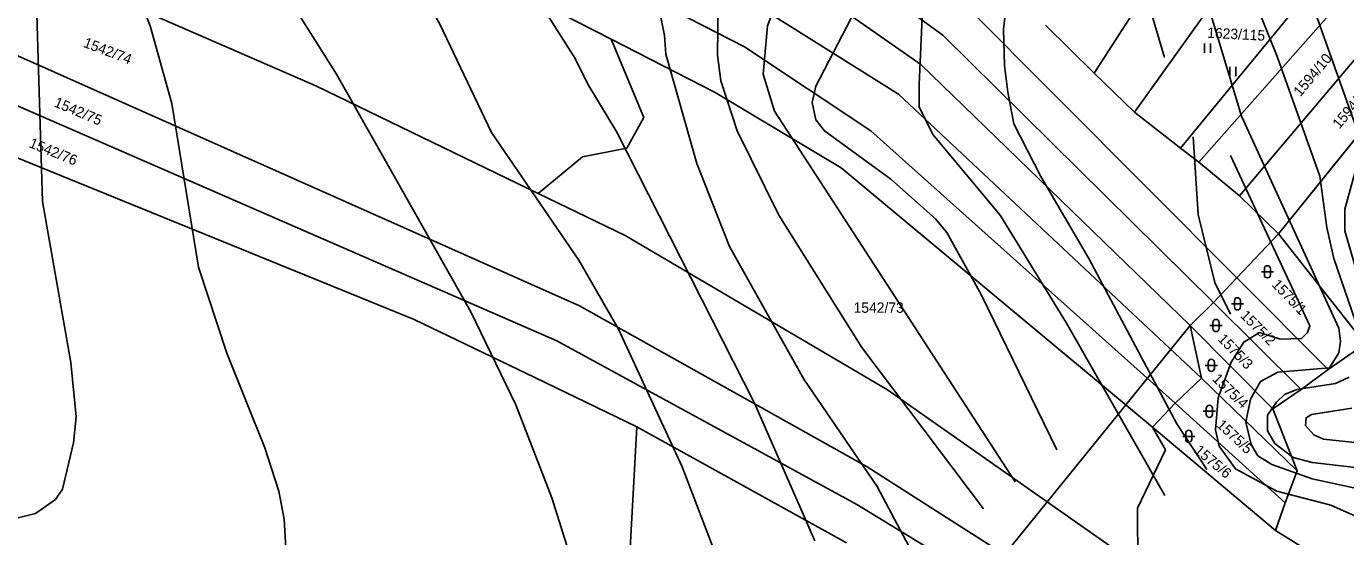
# Model space of a CAD drawing. Extents: x -555860 to -552701, y -1187050 to -1182291.
# Drawn here: x -553709.9 to -553493.9, y -1184201 to -1184117.4 of the extents above; entities that cross this region are included whole.
import ezdxf

# ---------------------------------------------------------------- set-up
doc = ezdxf.new("R2010")
doc.units = 0
for name, color, linetype in [('LEG_2b', 7, 'Continuous'), ('Level 25', 7, 'Continuous'), ('Level 28', 7, 'Continuous'), ('Level 30', 7, 'Continuous'), ('Level 40', 7, 'Continuous'), ('Level 41', 7, 'Continuous'), ('Level 42', 7, 'Continuous'), ('navrh_BV', 7, 'Continuous'), ('Poz předměty', 7, 'Continuous')]:
    doc.layers.add(name, color=color, linetype=linetype)

msp = doc.modelspace()

# ---------------------------------------------------------------- linework, layer by layer
at = {"layer": 'Level 25'}
for p, q in [((-553517, -1184121.72), (-553517, -1184120.22)), ((-553516, -1184121.72), (-553516, -1184120.22)), ((-553512.86, -1184125.55), (-553512.86, -1184124.05)), ((-553511.86, -1184125.55), (-553511.86, -1184124.05)), ((-553507.18, -1184157.11), (-553507.18, -1184158.11)), ((-553506.18, -1184158.11), (-553506.18, -1184157.11)), ((-553507.68, -1184157.61), (-553505.68, -1184157.61)), ((-553512.59, -1184162.86), (-553510.59, -1184162.86)), ((-553512.09, -1184162.36), (-553512.09, -1184163.36)), ((-553511.09, -1184163.36), (-553511.09, -1184162.36)), ((-553516.11, -1184166.41), (-553514.11, -1184166.41)), ((-553515.61, -1184165.91), (-553515.61, -1184166.91)), ((-553514.61, -1184166.91), (-553514.61, -1184165.91)), ((-553516.88, -1184172.94), (-553514.88, -1184172.94)), ((-553516.38, -1184172.44), (-553516.38, -1184173.44)), ((-553515.38, -1184173.44), (-553515.38, -1184172.44)), ((-553517.19, -1184180.46), (-553515.19, -1184180.46)), ((-553516.69, -1184179.96), (-553516.69, -1184180.96)), ((-553515.69, -1184180.96), (-553515.69, -1184179.96)), ((-553520.56, -1184184.57), (-553518.56, -1184184.57)), ((-553520.06, -1184184.07), (-553520.06, -1184185.07)), ((-553519.06, -1184185.07), (-553519.06, -1184184.07))]:
    msp.add_line(p, q, dxfattribs=at)
for centre, start, end in [((-553506.68, -1184157.11), 0, 180), ((-553506.68, -1184158.11), 180, 359.9879), ((-553511.59, -1184162.36), 0, 180), ((-553511.59, -1184163.36), 180, 359.9879), ((-553515.11, -1184165.91), 0, 180), ((-553515.11, -1184166.91), 180, 359.9879), ((-553515.88, -1184172.44), 0, 180), ((-553515.88, -1184173.44), 180, 359.9879), ((-553516.19, -1184179.96), 0, 180), ((-553516.19, -1184180.96), 180, 359.9879), ((-553519.56, -1184184.07), 0, 180), ((-553519.56, -1184185.07), 180, 359.9879)]:
    msp.add_arc(centre, 0.5, start, end, dxfattribs=at)
at = {"layer": 'Level 28'}
msp.add_lwpolyline([(-553383.97, -1183973.72), (-553403.9, -1184008.33), (-553448.46, -1184077.25), (-553450.55, -1184083.82), (-553472.51, -1184111.2), (-553484.09, -1184125.63), (-553504.87, -1184151.41), (-553490.69, -1184169.42), (-553496.76, -1184173.61), (-553501.18, -1184176.88), (-553505.83, -1184180.04), (-553501.83, -1184190.23), (-553503.8, -1184195.45), (-553505.38, -1184199.98), (-553498.14, -1184204.48), (-553495.13, -1184206.36), (-553467.8, -1184248), (-553471.04, -1184252.85), (-553470.62, -1184286.8), (-553467.28, -1184300.23), (-553465.17, -1184340.04)], dxfattribs=at)
at = {"layer": 'Level 30'}
msp.add_lwpolyline([(-553383.97, -1183973.72), (-553403.9, -1184008.33), (-553448.46, -1184077.25), (-553450.55, -1184083.82), (-553472.51, -1184111.2), (-553484.09, -1184125.63), (-553504.87, -1184151.41), (-553490.69, -1184169.42), (-553496.76, -1184173.61), (-553501.18, -1184176.88), (-553505.83, -1184180.04), (-553501.83, -1184190.23), (-553503.8, -1184195.45), (-553505.38, -1184199.98), (-553498.14, -1184204.48), (-553495.13, -1184206.36), (-553467.8, -1184248), (-553471.04, -1184252.85), (-553470.62, -1184286.8), (-553467.28, -1184300.23), (-553465.17, -1184340.04)], dxfattribs=at)
at = {"layer": 'Level 40'}
for points in [[(-553547.98, -1184192), (-553587.41, -1184131.29), (-553589.24, -1184125.22), (-553588.54, -1184117.32), (-553586.98, -1184113.36), (-553585.15, -1184105.46), (-553585.01, -1184097), (-553585.57, -1184092.76), (-553588.54, -1184084.29), (-553592.21, -1184078.65), (-553595.45, -1184074.84), (-553602.79, -1184068.35), (-553610.27, -1184063.41), (-553618.17, -1184056.07), (-553620.29, -1184051.84), (-553620.99, -1184043.94), (-553620.29, -1184039.98), (-553614.22, -1184023.61), (-553613.04, -1184019.07), (-553613.77, -1184014.83), (-553616.05, -1184009.79), (-553620.85, -1184002.02)], [(-553523.54, -1184122.53), (-553532.51, -1184092.2), (-553539.71, -1184077.8), (-553550.01, -1184063.55), (-553559.89, -1184051.84), (-553584.16, -1184026.72), (-553588.96, -1184020.23), (-553592.38, -1184002.45)], [(-553617.47, -1184214.97), (-553623.82, -1184194.65), (-553629.74, -1184179.41), (-553637.08, -1184164.17), (-553659.09, -1184125.22), (-553668.13, -1184110.82), (-553680.55, -1184093.61), (-553693.24, -1184078.93), (-553700.16, -1184069.34), (-553702.98, -1184064.54), (-553705.81, -1184054.94), (-553708.34, -1184030.95), (-553710.6, -1184021.36)], [(-553512.71, -1184138.56), (-553499.76, -1184166.47), (-553500.11, -1184167.54), (-553501.09, -1184168.53), (-553504.61, -1184168.65), (-553508, -1184167.56), (-553510.55, -1184169.13), (-553512.61, -1184172.4), (-553514.73, -1184178.28), (-553515.21, -1184183.49), (-553514.61, -1184186.16), (-553511.94, -1184189.91), (-553505.15, -1184193.54), (-553496.3, -1184195.85), (-553486.18, -1184200.39), (-553481.7, -1184204.63), (-553463.21, -1184233.53), (-553459.75, -1184240.01), (-553459.63, -1184247.04), (-553460.84, -1184258.06), (-553460.16, -1184259.82), (-553459.33, -1184260.43), (-553445.99, -1184259.82)]]:
    msp.add_lwpolyline(points, dxfattribs=at)
at = {"layer": 'Level 41'}
for points in [[(-553492.3, -1184165.58), (-553495.82, -1184155.42), (-553496.95, -1184150.34), (-553498.09, -1184141.97), (-553505.1, -1184122.33), (-553514.59, -1184098.69), (-553520.38, -1184087.4), (-553526.16, -1184078.93), (-553537.45, -1184064.4), (-553579.36, -1184014.86), (-553583.94, -1184007.08), (-553586.98, -1183999.06), (-553592.63, -1183992), (-553597.29, -1183984.53), (-553603.92, -1183968.02)], [(-553728.81, -1183979.3), (-553705.95, -1183997.37), (-553694.66, -1184005.41), (-553689.86, -1184011.05), (-553689.86, -1184016.7), (-553691.13, -1184020.51), (-553693.1, -1184030.67), (-553693.39, -1184041.68), (-553691.83, -1184054.38), (-553688.73, -1184064.54), (-553684.35, -1184072.16), (-553675.75, -1184082.18), (-553652.89, -1184101.51), (-553646.39, -1184109.41), (-553642.16, -1184117.03), (-553633.69, -1184134.81), (-553619.44, -1184155.7), (-553612.95, -1184166.99), (-553602.51, -1184189.57), (-553586.28, -1184231.9)], [(-553589.24, -1184000.33), (-553587.92, -1184006.1), (-553586.31, -1184011.95), (-553584.2, -1184016.55), (-553579.93, -1184023.05), (-553559.89, -1184043.51), (-553538.3, -1184069.62), (-553530.4, -1184080.63), (-553524.47, -1184092.48), (-553515.72, -1184116.19), (-553510.92, -1184132.13), (-553494.98, -1184166.85), (-553494.7, -1184168.96), (-553495.01, -1184170.9), (-553496.53, -1184173.34), (-553505, -1184174.04), (-553507.82, -1184175.6), (-553509.44, -1184178.49), (-553510.22, -1184182.23), (-553509.37, -1184185.9), (-553508.24, -1184187.73), (-553505.98, -1184189.15), (-553499.35, -1184191.54), (-553487.5, -1184194.08)], [(-553553.19, -1184196.41), (-553573.07, -1184170.03), (-553586.7, -1184148.36), (-553593.48, -1184134.53), (-553596.16, -1184126.35), (-553596.72, -1184122.11), (-553596.58, -1184109.13), (-553597.71, -1184101.23), (-553599.54, -1184097.28), (-553604.34, -1184090.93), (-553639.9, -1184059.88), (-553642.87, -1184054.94), (-553644.28, -1184050), (-553642.58, -1184044.92), (-553632.57, -1184034.2), (-553627.2, -1184025.31), (-553625.33, -1184014.46), (-553625.46, -1184007.74)], [(-553718.08, -1184071.88), (-553706.51, -1184090.22), (-553695.22, -1184106.03), (-553691.27, -1184113.08), (-553689.58, -1184117.32), (-553686.05, -1184130.02), (-553681.67, -1184156.83), (-553677.02, -1184170.94), (-553670.81, -1184186.46), (-553668.55, -1184193.52), (-553667.68, -1184198.15), (-553667.28, -1184204.81), (-553668.97, -1184212.43), (-553672.36, -1184218.07), (-553674.9, -1184220.75), (-553684.21, -1184226.68), (-553693.24, -1184230.49), (-553713, -1184234.86)], [(-553541.17, -1184186.78), (-553553.54, -1184161.34), (-553559.19, -1184151.18), (-553561.02, -1184148.93), (-553568.36, -1184142.43), (-553579.22, -1184134.53), (-553580.64, -1184132.7), (-553581.2, -1184129.88), (-553580.63, -1184127.19), (-553573.44, -1184113.36), (-553570.76, -1184099.53), (-553570.76, -1184090.64)], [(-553562.46, -1184098.71), (-553563.7, -1184126.91), (-553563.7, -1184130.58), (-553561.44, -1184135.1), (-553550.44, -1184148.36), (-553539.57, -1184166), (-553523.48, -1184194.23)], [(-553580.78, -1184201.7), (-553590.65, -1184179.12), (-553613.21, -1184134.72), (-553617.94, -1184126.88), (-553620.01, -1184122.68), (-553628.61, -1184109.13)], [(-553607.24, -1184109.46), (-553605.38, -1184118.92), (-553605.19, -1184121.97), (-553600.11, -1184139.89), (-553594.75, -1184153.44), (-553582.61, -1184175.17), (-553570.58, -1184192.8), (-553565.39, -1184202.55)], [(-553516.59, -1184189.99), (-553521.51, -1184182.51), (-553535.9, -1184155.42), (-553543.8, -1184142.01), (-553548.18, -1184133.4), (-553549.17, -1184128.18), (-553549.73, -1184123.81), (-553549.87, -1184117.88), (-553549.03, -1184110.4)], [(-553499.7, -1184112.74), (-553491.59, -1184135.52)], [(-553512.76, -1184164.55), (-553515.31, -1184159.34), (-553518.01, -1184148.25), (-553518.83, -1184135.52)], [(-553491.67, -1184138.83), (-553493.99, -1184147.37), (-553493.99, -1184150.9), (-553488.63, -1184169.53)], [(-553484.68, -1184190.55), (-553499.35, -1184188.86), (-553502.46, -1184188.01), (-553505.46, -1184185.71), (-553506.69, -1184183.64), (-553506.69, -1184181.1), (-553505.21, -1184178.99), (-553503.87, -1184177.71), (-553501.89, -1184176.87), (-553495.54, -1184175.88), (-553493.28, -1184174.89)], [(-553492.86, -1184179.97), (-553499.49, -1184180.96), (-553500.34, -1184181.52), (-553500.48, -1184182.79), (-553499.07, -1184184.34), (-553497.52, -1184185.05), (-553484.11, -1184186.46)]]:
    msp.add_lwpolyline(points, dxfattribs=at)
at = {"layer": 'Level 42'}
msp.add_lwpolyline([(-553711.03, -1184103.49), (-553708.2, -1184113.65), (-553707.22, -1184146.1), (-553702.56, -1184172.49), (-553701.71, -1184181.38), (-553702.14, -1184185.62), (-553703.97, -1184193.24), (-553705.1, -1184194.93), (-553708.34, -1184197.19), (-553716.67, -1184199.3)], dxfattribs=at)
at = {"layer": 'navrh_BV'}
for p, q in [((-553535.04, -1184125.06), (-553518.23, -1184098.97)), ((-553581.24, -1184103.28), (-553559.81, -1184118.84)), ((-553509.8, -1184105.38), (-553528.43, -1184131.48)), ((-553662.48, -1184127.16), (-553708.35, -1184107.16)), ((-553592.28, -1184120.75), (-553620.51, -1184106.28)), ((-553563.43, -1184123.65), (-553584.75, -1184108.75)), ((-553520.93, -1184137.34), (-553500.71, -1184112.76)), ((-553624.72, -1184114.1), (-553614.13, -1184119.53)), ((-553588.58, -1184115.01), (-553567.06, -1184128.51)), ((-553511.7, -1184158.61), (-553556.08, -1184114.07)), ((-553496.67, -1184115.63), (-553517.9, -1184139.66)), ((-553535.04, -1184125.06), (-553543.02, -1184117.21)), ((-553614.13, -1184119.53), (-553608.79, -1184132.35)), ((-553614.13, -1184119.53), (-553597.1, -1184128.24)), ((-553559.81, -1184118.84), (-553515.54, -1184162.66)), ((-553490.41, -1184120.5), (-553511.28, -1184145.17)), ((-553715.03, -1184120.57), (-553619.32, -1184163.2)), ((-553571.63, -1184134.51), (-553592.28, -1184120.75)), ((-553519.34, -1184166.39), (-553563.43, -1184123.65)), ((-553528.43, -1184131.48), (-553535.04, -1184125.06)), ((-553504.87, -1184151.41), (-553484.09, -1184125.63)), ((-553738.88, -1184127.75), (-553646.38, -1184165.4)), ((-553718.5, -1184127.32), (-553623.02, -1184168.94)), ((-553626.07, -1184144.77), (-553662.48, -1184127.16)), ((-553597.1, -1184128.24), (-553576.46, -1184140.58)), ((-553567.06, -1184128.51), (-553517.47, -1184175.05)), ((-553608.79, -1184132.35), (-553611.56, -1184137.34)), ((-553520.93, -1184137.34), (-553528.43, -1184131.48)), ((-553521.78, -1184179.15), (-553571.63, -1184134.51)), ((-553611.56, -1184137.34), (-553618.83, -1184138.8)), ((-553517.9, -1184139.66), (-553520.93, -1184137.34)), ((-553618.83, -1184138.8), (-553626.07, -1184144.77)), ((-553511.28, -1184145.17), (-553517.9, -1184139.66)), ((-553576.46, -1184140.58), (-553525.51, -1184183.07)), ((-553611.85, -1184151.65), (-553626.07, -1184144.77)), ((-553504.87, -1184151.41), (-553511.28, -1184145.17)), ((-553568.89, -1184176.94), (-553611.85, -1184151.65)), ((-553504.87, -1184151.41), (-553511.7, -1184158.61)), ((-553490.69, -1184169.42), (-553504.87, -1184151.41)), ((-553511.7, -1184158.61), (-553515.54, -1184162.66)), ((-553496.76, -1184173.61), (-553511.7, -1184158.61)), ((-553619.32, -1184163.2), (-553572.19, -1184189.53)), ((-553515.54, -1184162.66), (-553519.34, -1184166.39)), ((-553515.54, -1184162.66), (-553501.18, -1184176.88)), ((-553646.38, -1184165.4), (-553626.62, -1184174.95)), ((-553505.83, -1184180.04), (-553519.34, -1184166.39)), ((-553519.34, -1184166.39), (-553517.47, -1184175.05)), ((-553623.02, -1184168.94), (-553573.91, -1184195.72)), ((-553496.76, -1184173.61), (-553490.69, -1184169.42)), ((-553501.18, -1184176.88), (-553496.76, -1184173.61)), ((-553626.62, -1184174.95), (-553609.9, -1184183.03)), ((-553517.47, -1184175.05), (-553521.78, -1184179.15)), ((-553517.47, -1184175.05), (-553501.83, -1184190.23)), ((-553568.89, -1184176.94), (-553527.92, -1184205.7)), ((-553505.83, -1184180.04), (-553501.18, -1184176.88)), ((-553521.78, -1184179.15), (-553525.51, -1184183.07)), ((-553503.8, -1184195.45), (-553521.78, -1184179.15)), ((-553501.83, -1184190.23), (-553505.83, -1184180.04)), ((-553609.9, -1184183.03), (-553613.77, -1184251.64)), ((-553609.9, -1184183.03), (-553575.58, -1184202)), ((-553525.51, -1184183.07), (-553505.38, -1184199.98)), ((-553525.51, -1184183.07), (-553523.4, -1184186.79)), ((-553523.4, -1184186.79), (-553527.96, -1184196.32)), ((-553572.19, -1184189.53), (-553527.88, -1184217.89)), ((-553503.8, -1184195.45), (-553501.83, -1184190.23)), ((-553573.91, -1184195.72), (-553527.85, -1184223.73)), ((-553505.38, -1184199.98), (-553503.8, -1184195.45)), ((-553527.96, -1184196.32), (-553527.92, -1184205.7)), ((-553498.14, -1184204.48), (-553505.38, -1184199.98))]:
    msp.add_line(p, q, dxfattribs=at)
at = {"layer": 'Poz předměty'}
msp.add_lwpolyline([(-553519.34, -1184166.39), (-553556.68, -1184212.5)], dxfattribs=at)

# ---------------------------------------------------------------- texts
at = {"layer": 'LEG_2b'}
for s, rotation, p in [('1623/115', 357, (-553516.58, -1184119.27)), ('1542/74', 339, (-553700.67, -1184120.73)), ('1594/10', 50, (-553501.3, -1184129.03)), ('1542/75', 337, (-553705.48, -1184130.48)), ('1594/11', 50, (-553494.91, -1184134.31)), ('1542/76', 338, (-553709.56, -1184137.16)), ('1575/1', 314, (-553506.1, -1184159.81)), ('1575/2', 315, (-553511.25, -1184164.91)), ('1575/3', 314, (-553514.93, -1184168.73)), ('1575/4', 316, (-553515.83, -1184175.31)), ('1575/5', 317, (-553515.14, -1184182.85)), ('1575/6', 320, (-553518.79, -1184187.11))]:
    msp.add_text(s, height=1.7, rotation=rotation, dxfattribs=at).set_placement(p)
msp.add_text('1542/73', height=1.7, dxfattribs=at).set_placement((-553574.44, -1184164.33))

doc.saveas('drawing.dxf')
